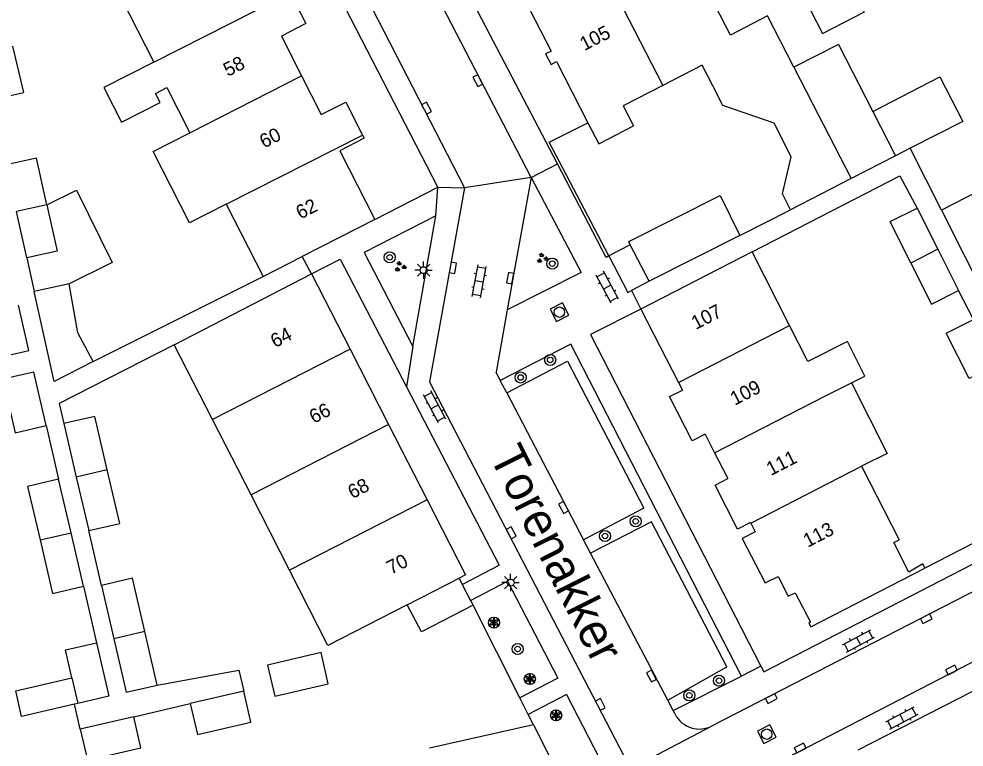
# Model space of a CAD drawing. Extents: x 137999 to 141000, y 397500 to 400501.
# Drawn here: x 138331 to 138399.1, y 400338.7 to 400391.2 of the extents above; entities that cross this region are included whole.
import ezdxf

# ---------------------------------------------------------------- set-up
doc = ezdxf.new("R2010")
doc.units = 0
for name, color, linetype in [('gg-afsc-erfafscheiding', 7, 'Continuous'), ('gg-afsc-muur', 7, 'Continuous'), ('gg-anno-huisnummerreeks BGT', 7, 'Continuous'), ('gg-anno-openbare ruimte label', 7, 'Continuous'), ('gg-bbg-bijgebouw', 7, 'Continuous'), ('gg-bbg-gedigitaliseerde bebouwing', 7, 'Continuous'), ('gg-bbg-gedigitaliseerde bijgebouw', 7, 'Continuous'), ('gg-bbg-hoofdgebouw', 7, 'Continuous'), ('gg-bbg-luifel en loopbrug', 7, 'Continuous'), ('gg-bbg-tussenscheiding', 7, 'Continuous'), ('gg-knt-verharding', 7, 'Continuous'), ('gg-knt-verharding nz', 7, 'Continuous'), ('gt-grn-weggrens', 7, 'Continuous'), ('gt-symb-boom', 7, 'Continuous'), ('gt-symb-groenvak', 7, 'Continuous'), ('gt-symb-klinker verharding', 7, 'Continuous'), ('gt-symb-kolk', 7, 'Continuous'), ('gt-symb-lichtmast', 7, 'Continuous'), ('gt-symb-rioolschacht', 7, 'Continuous'), ('gt-symb-solitaire heester', 7, 'Continuous')]:
    doc.layers.add(name, color=color, linetype=linetype)

# ---------------------------------------------------------------- blocks, each defined once
blk = doc.blocks.new('gt0-KL1')
at = {"layer": 'gt-symb-klinker verharding'}
for p, q in [((-1.15, 0.3), (1.15, 0.3)), ((-1, -0.3), (-1, 0.3)), ((-0.5, 0.3), (-0.5, 0.45)), ((0, -0.3), (0, 0.3)), ((0.5, 0.3), (0.5, 0.45)), ((1, -0.3), (1, 0.3)), ((-1.15, -0.3), (1.15, -0.3)), ((-0.5, -0.45), (-0.5, -0.3)), ((0.5, -0.45), (0.5, -0.3))]:
    blk.add_line(p, q, dxfattribs=at)
blk = doc.blocks.new('gt0-KOLK')
at = {"layer": 'gt-symb-kolk'}
blk.add_lwpolyline([(0, 0), (0.375, 0), (0.375, 0.4), (-0.375, 0.4), (-0.375, 0), (0, 0)], dxfattribs=at)
blk = doc.blocks.new('gt0-BOOM')
at = {"layer": 'gt-symb-boom'}
for radius in [0.4, 0.2]:
    blk.add_circle((0, 0), radius, dxfattribs=at)
blk = doc.blocks.new('gt0-RS')
at = {"layer": 'gt-symb-rioolschacht'}
blk.add_lwpolyline([(-0.5, -0.5), (0.5, -0.5), (0.5, 0.5), (-0.5, 0.5)], close=True, dxfattribs=at)
blk.add_circle((0, 0), 0.375, dxfattribs=at)
blk = doc.blocks.new('gt0-SH')
at = {"layer": 'gt-symb-solitaire heester'}
blk.add_circle((0, 0), 0.4, dxfattribs=at)
for centre, start, end in [((-0.346, 0.2), 270, 30), ((-0.346, -0.2), 330, 90), ((0, 0.4), 210, 330), ((0.346, 0.2), 150, 270), ((0.346, -0.2), 90, 210), ((0, -0.4), 30, 150)]:
    blk.add_arc(centre, 0.4, start, end, dxfattribs=at)
blk = doc.blocks.new('gt0-LMAST')
at = {"layer": 'gt-symb-lichtmast'}
for p, q in [((-0.182, 0.173), (-0.447, 0.438)), ((-0.005, 0.246), (-0.005, 0.621)), ((0.172, 0.173), (0.437, 0.438)), ((-0.255, -0.004), (-0.63, -0.004)), ((-0.182, -0.181), (-0.447, -0.446)), ((-0.005, -0.254), (-0.005, -0.629)), ((0.437, -0.446), (0.172, -0.181)), ((0.245, -0.004), (0.62, -0.004))]:
    blk.add_line(p, q, dxfattribs=at)
blk.add_circle((-0.005, -0.004), 0.25, dxfattribs=at)
blk = doc.blocks.new('gt0-GRVAK')
at = {"layer": 'gt-symb-groenvak'}
for p, q in [((-0.11, 0.189), (-0.228, 0.24)), ((-0.182, 0.153), (0.088, 0.153)), ((-0.091, 0.211), (-0.156, 0.322)), ((-0.047, 0.214), (-0.047, 0.393)), ((-0.004, 0.211), (0.061, 0.322)), ((0.015, 0.189), (0.133, 0.24)), ((0.262, -0.052), (0.197, 0.059)), ((0.305, -0.049), (0.305, 0.13)), ((0.349, -0.052), (0.414, 0.059)), ((-0.245, -0.228), (-0.363, -0.177)), ((-0.318, -0.264), (-0.047, -0.264)), ((-0.226, -0.206), (-0.291, -0.095)), ((-0.183, -0.203), (-0.183, -0.024)), ((-0.139, -0.206), (-0.074, -0.095)), ((-0.12, -0.228), (-0.002, -0.177)), ((0.243, -0.074), (0.125, -0.023)), ((0.17, -0.11), (0.441, -0.11)), ((0.368, -0.074), (0.486, -0.023))]:
    blk.add_line(p, q, dxfattribs=at)

msp = doc.modelspace()

# ---------------------------------------------------------------- linework, layer by layer
at = {"layer": 'gg-afsc-erfafscheiding'}
for p, q in [((138397.44, 400377.39), (138395.197, 400381.836)), ((138382.92, 400375.55), (138386.566, 400377.414)), ((138336.365, 400366.47), (138348.59, 400372.6)), ((138399.74, 400369.51), (138398.676, 400371.596)), ((138332.977, 400361.873), (138333.874, 400357.998)), ((138336.949, 400350.362), (138336.036, 400354.309)), ((138335.656, 400350.295), (138336.597, 400346.223)), ((138335.431, 400340.012), (138335.018, 400341.8)), ((138339.283, 400340.902), (138343.349, 400341.843))]:
    msp.add_line(p, q, dxfattribs=at)
for points in [[(138383.8, 400374.37), (138394.45, 400379.85), (138395.695, 400377.534)], [(138319.84, 400364.53), (138331.727, 400367.28), (138330.971, 400370.547)], [(138342.2, 400367.68), (138333.921, 400363.452), (138334.254, 400362.011)], [(138340.964, 400343.176), (138346.851, 400344.246), (138347.2, 400342.734)]]:
    msp.add_lwpolyline(points, dxfattribs=at)
at = {"layer": 'gg-afsc-muur'}
for p, q in [((138375.038, 400374.891), (138373.496, 400374.079)), ((138402.03, 400354.59), (138396.24, 400351.61)), ((138367.086, 400342.251), (138363.711, 400348.923)), ((138367.686, 400341.066), (138367.086, 400342.251)), ((138368.062, 400340.323), (138367.686, 400341.066))]:
    msp.add_line(p, q, dxfattribs=at)
msp.add_lwpolyline([(138373.496, 400374.079), (138369.201, 400382.286), (138371.988, 400383.664)], dxfattribs=at)
at = {"layer": 'gg-bbg-bijgebouw'}
for p, q in [((138390.02, 400389.31), (138386.82, 400387.67)), ((138329.158, 400385.359), (138331.331, 400385.862)), ((138375.038, 400374.891), (138374.92, 400375.12)), ((138376.39, 400372.26), (138375.038, 400374.891))]:
    msp.add_line(p, q, dxfattribs=at)
at = {"layer": 'gg-bbg-gedigitaliseerde bebouwing'}
for p, q in [((138338.125, 400393.148), (138340.723, 400388.047)), ((138341.661, 400386.206), (138343.319, 400382.95)), ((138390.94, 400379.65), (138386.566, 400377.414)), ((138345.931, 400377.821), (138348.59, 400372.6)), ((138397.44, 400377.39), (138401.02, 400370.26)), ((138386.505, 400369.082), (138383.8, 400374.37)), ((138348.59, 400372.6), (138351.404, 400374.038)), ((138342.2, 400367.68), (138352.08, 400372.79)), ((138344.952, 400362.296), (138342.2, 400367.68)), ((138347.724, 400356.872), (138344.952, 400362.296)), ((138391.691, 400358.945), (138394.4, 400353.65)), ((138350.496, 400351.448), (138347.724, 400356.872)), ((138359.998, 400347.009), (138358.963, 400348.954)), ((138368.062, 400340.323), (138360.579, 400338.647))]:
    msp.add_line(p, q, dxfattribs=at)
for points in [[(138383.74, 400400.11), (138388.88, 400390.1), (138391.9, 400391.65), (138390.99, 400393.41), (138393.388, 400394.646)], [(138340.723, 400388.047), (138337.116, 400386.206), (138338.389, 400383.712), (138341.181, 400385.137), (138340.847, 400385.791), (138341.661, 400386.206)], [(138380.99, 400386.34), (138380.22, 400387.83), (138377.373, 400386.364)], [(138377.373, 400386.364), (138374.53, 400384.9), (138375.277, 400383.454)], [(138386.566, 400377.414), (138385.984, 400378.553), (138386.621, 400381.219), (138385.4, 400383.65), (138381.701, 400384.923), (138380.99, 400386.34)], [(138345.931, 400377.821), (138343.29, 400376.474), (138340.674, 400381.6), (138343.319, 400382.95)], [(138408.609, 400375.212), (138405.76, 400373.75), (138405, 400375.23), (138402.57, 400373.99), (138400.12, 400378.74), (138397.44, 400377.39)], [(138390.968, 400364.957), (138391.919, 400365.434), (138390.672, 400367.917), (138387.831, 400366.491), (138386.505, 400369.082)], [(138390.968, 400364.957), (138393.524, 400359.865), (138391.691, 400358.945)], [(138358.963, 400348.954), (138353.26, 400346.04), (138350.496, 400351.448)]]:
    msp.add_lwpolyline(points, dxfattribs=at)
at = {"layer": 'gg-bbg-gedigitaliseerde bijgebouw'}
for p, q in [((138390.02, 400389.31), (138392.492, 400384.486)), ((138330.562, 400389.188), (138331.331, 400385.862)), ((138395.197, 400381.836), (138394.13, 400381.29)), ((138394.13, 400381.29), (138390.94, 400379.65)), ((138331.577, 400373.952), (138330.839, 400377.294)), ((138395.695, 400377.534), (138397.188, 400374.559)), ((138382.92, 400375.55), (138376.39, 400372.26)), ((138397.188, 400374.559), (138398.676, 400371.596)), ((138334.633, 400372.086), (138332.111, 400371.53)), ((138334.254, 400362.011), (138335.145, 400358.16)), ((138334.765, 400354.146), (138333.874, 400357.998)), ((138335.145, 400358.16), (138336.036, 400354.309)), ((138335.656, 400350.295), (138334.765, 400354.146)), ((138336.949, 400350.362), (138337.839, 400346.51)), ((138340.964, 400343.176), (138340.073, 400347.027)), ((138347.2, 400342.734), (138343.349, 400341.843)), ((138335.255, 400341.855), (138335.018, 400341.8)), ((138339.283, 400340.902), (138335.431, 400340.012))]:
    msp.add_line(p, q, dxfattribs=at)
for points in [[(138392.492, 400384.486), (138397.333, 400386.977), (138398.98, 400383.775), (138395.197, 400381.836)], [(138333.02, 400377.774), (138332.283, 400381.116), (138330.102, 400380.635)], [(138374.92, 400375.12), (138381.5, 400378.43), (138382.92, 400375.55)], [(138333.02, 400377.774), (138333.757, 400374.433), (138331.577, 400373.952)], [(138395.243, 400373.562), (138393.741, 400376.553), (138395.695, 400377.534)], [(138395.243, 400373.562), (138396.723, 400370.615), (138398.676, 400371.596)], [(138336.365, 400366.47), (138335.251, 400368.534), (138334.633, 400372.086)], [(138336.365, 400366.47), (138333.539, 400365.053), (138332.111, 400371.53)], [(138401.411, 400366.249), (138399.445, 400365.246), (138397.78, 400368.51), (138399.74, 400369.51)], [(138332.977, 400361.873), (138332.087, 400365.724), (138329.853, 400365.208)], [(138329.853, 400365.208), (138330.744, 400361.356), (138332.977, 400361.873)], [(138337.378, 400358.677), (138336.488, 400362.528), (138334.254, 400362.011)], [(138336.036, 400354.309), (138338.269, 400354.825), (138337.378, 400358.677)], [(138333.874, 400357.998), (138331.64, 400357.481), (138332.531, 400353.63)], [(138332.531, 400353.63), (138333.422, 400349.778), (138335.656, 400350.295)], [(138340.073, 400347.027), (138339.182, 400350.878), (138336.949, 400350.362)], [(138337.839, 400346.51), (138338.73, 400342.659), (138340.964, 400343.176)], [(138334.826, 400343.709), (138334.364, 400345.706), (138336.597, 400346.223)], [(138336.597, 400346.223), (138337.488, 400342.372), (138335.255, 400341.855)], [(138348.923, 400344.623), (138349.44, 400342.389), (138353.291, 400343.28), (138352.775, 400345.514), (138348.923, 400344.623)], [(138335.018, 400341.8), (138331.21, 400340.919), (138330.781, 400342.773), (138334.826, 400343.709)], [(138343.349, 400341.843), (138343.866, 400339.609), (138347.717, 400340.5), (138347.2, 400342.734)], [(138335.431, 400340.012), (138335.948, 400337.778), (138339.799, 400338.669), (138339.283, 400340.902)]]:
    msp.add_lwpolyline(points, dxfattribs=at)
at = {"layer": 'gg-bbg-hoofdgebouw'}
for p, q in [((138356.63, 400376.71), (138351.404, 400374.038)), ((138383.8, 400374.37), (138375.79, 400370.26)), ((138352.08, 400372.79), (138354.856, 400367.368)), ((138375.79, 400370.26), (138378.506, 400364.972)), ((138354.856, 400367.368), (138357.632, 400361.946)), ((138378.506, 400364.972), (138378.786, 400364.427)), ((138357.632, 400361.946), (138360.408, 400356.524)), ((138380.417, 400361.251), (138381.105, 400359.911)), ((138381.105, 400359.911), (138382.061, 400358.049)), ((138360.408, 400356.524), (138363.18, 400351.11)), ((138383.688, 400354.882), (138383.705, 400354.848)), ((138383.705, 400354.848), (138384.035, 400354.206)), ((138363.18, 400351.11), (138362.708, 400350.868)), ((138362.708, 400350.868), (138362.932, 400350.434)), ((138362.932, 400350.434), (138363.528, 400349.279)), ((138386.916, 400349.829), (138388.006, 400347.708)), ((138363.528, 400349.279), (138363.711, 400348.923)), ((138363.711, 400348.923), (138359.998, 400347.009))]:
    msp.add_line(p, q, dxfattribs=at)
for points in [[(138386.82, 400387.67), (138384.92, 400391.37), (138382.24, 400389.99), (138378.45, 400397.35), (138373.127, 400394.611)], [(138373.127, 400394.611), (138367.78, 400391.86), (138369.33, 400388.84), (138368.93, 400388.64), (138369.33, 400387.88), (138369.72, 400388.08), (138371.988, 400383.664)], [(138350.555, 400393.025), (138351.67, 400390.82), (138349.92, 400389.91), (138351.365, 400387.056)], [(138351.365, 400387.056), (138352.78, 400384.26), (138354.56, 400385.15), (138355.76, 400382.778)], [(138371.988, 400383.664), (138372.76, 400382.16), (138375.277, 400383.454)], [(138355.76, 400382.778), (138355.87, 400382.56), (138354.12, 400381.66), (138356.63, 400376.71)], [(138380.417, 400361.251), (138379.492, 400360.776), (138377.861, 400363.952), (138378.786, 400364.427)], [(138383.688, 400354.882), (138382.763, 400354.407), (138381.136, 400357.574), (138382.061, 400358.049)], [(138384.035, 400354.206), (138383.087, 400353.74), (138384.752, 400350.548), (138385.679, 400351.004)], [(138396.24, 400351.61), (138396.11, 400351.9), (138395.09, 400351.32), (138394, 400353.45), (138394.4, 400353.65)], [(138388.006, 400347.708), (138387.89, 400347.65), (138388.04, 400347.38), (138396.24, 400351.61)], [(138385.679, 400351.004), (138386.41, 400349.58), (138386.916, 400349.829)], [(138368.062, 400340.323), (138370.45, 400335.62), (138370.21, 400335.49), (138369.73, 400336.44), (138367.43, 400335.92), (138368.92, 400329.14)]]:
    msp.add_lwpolyline(points, dxfattribs=at)
at = {"layer": 'gg-bbg-luifel en loopbrug'}
msp.add_line((138331.577, 400373.952), (138332.111, 400371.53), dxfattribs=at)
msp.add_lwpolyline([(138333.02, 400377.774), (138335.165, 400378.831), (138337.736, 400373.616), (138334.633, 400372.086)], dxfattribs=at)
at = {"layer": 'gg-bbg-tussenscheiding'}
for p, q in [((138373.127, 400394.611), (138377.373, 400386.364)), ((138340.723, 400388.047), (138350.555, 400393.025)), ((138386.82, 400387.67), (138388.15, 400385.07)), ((138343.319, 400382.95), (138351.365, 400387.056)), ((138388.15, 400385.07), (138390.94, 400379.65)), ((138392.492, 400384.486), (138394.13, 400381.29)), ((138345.931, 400377.821), (138355.76, 400382.778)), ((138333.02, 400377.774), (138330.839, 400377.294)), ((138397.188, 400374.559), (138395.243, 400373.562)), ((138378.506, 400364.972), (138386.505, 400369.082)), ((138354.856, 400367.368), (138344.952, 400362.296)), ((138389.096, 400364.017), (138390.968, 400364.957)), ((138381.105, 400359.911), (138389.096, 400364.017)), ((138357.632, 400361.946), (138347.724, 400356.872)), ((138337.378, 400358.677), (138335.145, 400358.16)), ((138383.705, 400354.848), (138391.691, 400358.945)), ((138360.408, 400356.524), (138350.496, 400351.448)), ((138332.531, 400353.63), (138334.765, 400354.146)), ((138358.963, 400348.954), (138362.708, 400350.868)), ((138340.073, 400347.027), (138337.839, 400346.51)), ((138334.826, 400343.709), (138335.255, 400341.855))]:
    msp.add_line(p, q, dxfattribs=at)
at = {"layer": 'gg-knt-verharding'}
for p, q in [((138346.855, 400410.583), (138363.09, 400378.98)), ((138361.172, 400379.029), (138347.923, 400404.829)), ((138367.893, 400379.721), (138360.34, 400394.318)), ((138369.786, 400380.709), (138362.932, 400393.837)), ((138367.893, 400379.721), (138366.179, 400370.212)), ((138356.63, 400376.71), (138361.172, 400379.029)), ((138359.371, 400367.573), (138361.042, 400376.973)), ((138352.08, 400372.79), (138351.404, 400374.038)), ((138376.39, 400372.26), (138375.12, 400371.59)), ((138375.12, 400371.59), (138375.79, 400370.26)), ((138366.179, 400370.212), (138365.37, 400365.71)), ((138365.672, 400365.124), (138365.37, 400365.71)), ((138366.136, 400364.225), (138365.672, 400365.124)), ((138358.926, 400364.653), (138365.592, 400351.815)), ((138372.177, 400352.69), (138371.677, 400353.646)), ((138362.932, 400350.434), (138365.592, 400351.815)), ((138363.528, 400349.279), (138366.191, 400350.661)), ((138366.191, 400350.661), (138369.819, 400343.673)), ((138391.449, 400338.513), (138411.944, 400349.04)), ((138378.122, 400341.338), (138383.04, 400343.828)), ((138369.819, 400343.673), (138367.086, 400342.251)), ((138370.432, 400342.493), (138367.686, 400341.066)), ((138370.432, 400342.493), (138373.588, 400336.415)), ((138378.122, 400341.338), (138377.727, 400342.093)), ((138378.259, 400341.077), (138378.122, 400341.338))]:
    msp.add_line(p, q, dxfattribs=at)
for points in [[(138373.496, 400374.079), (138373.301, 400373.976), (138369.786, 400380.709)], [(138367.893, 400379.721), (138371.495, 400372.894), (138366.179, 400370.212)], [(138363.09, 400378.98), (138360.58, 400365.02), (138374.877, 400337.492), (138374.996, 400337.149)], [(138361.042, 400376.973), (138355.877, 400374.327), (138359.371, 400367.573)], [(138352.08, 400372.79), (138354.151, 400373.849), (138358.926, 400364.653)], [(138375.79, 400370.26), (138372.18, 400368.42), (138384.429, 400344.541)], [(138383.04, 400343.828), (138370.756, 400367.736), (138365.672, 400365.124)], [(138366.136, 400364.225), (138370.516, 400366.501), (138376.014, 400355.918), (138371.677, 400353.646)], [(138410.63, 400359.11), (138406.77, 400353.55), (138380.927, 400340.24)], [(138377.727, 400342.093), (138381.975, 400344.499), (138376.554, 400354.939), (138372.177, 400352.69)], [(138384.429, 400344.541), (138384.64, 400344.13), (138402.65, 400353.42), (138402.03, 400354.59)], [(138410.383, 400350.84), (138409.85, 400350.08), (138379.68, 400334.51), (138376.665, 400329.541)]]:
    msp.add_lwpolyline(points, dxfattribs=at)
msp.add_arc((138380.013, 400341.998), 1.981, 207.70239, 297.46243, dxfattribs=at)
at = {"layer": 'gg-knt-verharding nz'}
for p, q in [((138366.136, 400364.225), (138371.677, 400353.646)), ((138377.727, 400342.093), (138372.177, 400352.69))]:
    msp.add_line(p, q, dxfattribs=at)
at = {"layer": 'gt-grn-weggrens'}
for p, q in [((138367.893, 400379.721), (138369.786, 400380.709)), ((138367.893, 400379.721), (138363.09, 400378.98)), ((138361.042, 400376.973), (138361.172, 400379.029)), ((138361.172, 400379.029), (138363.09, 400378.98)), ((138359.371, 400367.573), (138358.926, 400364.653)), ((138384.429, 400344.541), (138383.04, 400343.828)), ((138374.996, 400337.149), (138380.927, 400340.24))]:
    msp.add_line(p, q, dxfattribs=at)
msp.add_lwpolyline([(138373.496, 400374.079), (138374.849, 400371.447), (138375.12, 400371.59)], dxfattribs=at)

# ---------------------------------------------------------------- block references
at = {"layer": 'gt-symb-boom'}
for p in [(138357.715, 400373.982), (138369.423, 400373.532), (138369.267, 400366.593), (138367.141, 400365.331), (138375.422, 400354.971), (138373.219, 400353.916), (138366.924, 400345.776), (138381.419, 400343.499), (138379.289, 400342.436)]:
    msp.add_blockref('gt0-BOOM', p, dxfattribs=at)
at = {"layer": 'gt-symb-groenvak'}
for p in [(138368.693, 400373.915), (138358.458, 400373.309)]:
    msp.add_blockref('gt0-GRVAK', p, dxfattribs=at)
at = {"layer": 'gt-symb-klinker verharding'}
for p, rotation in [((138364.156, 400372.246), 79.51061019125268), ((138373.374, 400371.834), 117.97472992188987), ((138360.958, 400363.215), 117.97472992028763), ((138391.475, 400346.361), 27.974729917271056), ((138394.598, 400340.799), 27.974729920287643)]:
    msp.add_blockref('gt0-KL1', p, dxfattribs=dict(at, rotation=rotation))
at = {"layer": 'gt-symb-kolk'}
for p, rotation in [((138364.231, 400386.796), 117.20591683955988), ((138360.183, 400384.637), -62.79408316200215), ((138362.062, 400373.266), -100.19720557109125), ((138366.187, 400372.526), -100.19720557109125), ((138370.046, 400355.88), -62.53777281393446), ((138366.28, 400354.051), -62.53777281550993), ((138396.437, 400347.777), 27.256871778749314), ((138398.25, 400344.096), 27.256871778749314), ((138376.379, 400343.74), -62.53777281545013), ((138385.283, 400342.03), 27.256871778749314), ((138372.696, 400341.696), -62.53777281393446), ((138387.355, 400338.469), 27.256871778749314)]:
    msp.add_blockref('gt0-KOLK', p, dxfattribs=dict(at, rotation=rotation))
at = {"layer": 'gt-symb-lichtmast'}
for p in [(138360.158, 400373.063), (138366.419, 400350.561)]:
    msp.add_blockref('gt0-LMAST', p, dxfattribs=at)
at = {"layer": 'gt-symb-rioolschacht'}
for p, rotation in [((138369.928, 400370.034), -62.79408316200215), ((138384.86, 400339.645), 27.256871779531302)]:
    msp.add_blockref('gt0-RS', p, dxfattribs=dict(at, rotation=rotation))
at = {"layer": 'gt-symb-solitaire heester'}
for p in [(138365.216, 400347.682), (138367.803, 400343.622), (138369.697, 400341.005)]:
    msp.add_blockref('gt0-SH', p, dxfattribs=at)

# ---------------------------------------------------------------- texts
at = {"layer": 'gg-anno-huisnummerreeks BGT'}
for s, rotation, p in [('105', 27.2, (138371.722, 400388.827)), ('58', 26.9, (138346.054, 400386.969)), ('60', 26.9, (138348.663, 400381.816)), ('62', 26.9, (138351.279, 400376.699)), ('107', 27.2, (138379.752, 400368.748)), ('64', 27.1, (138349.452, 400367.441)), ('109', 27.2, (138382.555, 400363.291)), ('66', 27.1, (138352.244, 400361.987)), ('111', 27.2, (138385.154, 400358.229)), ('68', 27.1, (138355.02, 400356.565)), ('113', 27.2, (138387.807, 400353.063)), ('70', 27.1, (138357.811, 400351.114))]:
    msp.add_text(s, height=1, rotation=rotation, dxfattribs=at).set_placement(p)
at = {"layer": 'gg-anno-openbare ruimte label'}
msp.add_text('Torenakker', height=2.5, rotation=296.6, dxfattribs=at).set_placement((138364.848, 400359.673))

doc.saveas('drawing.dxf')
